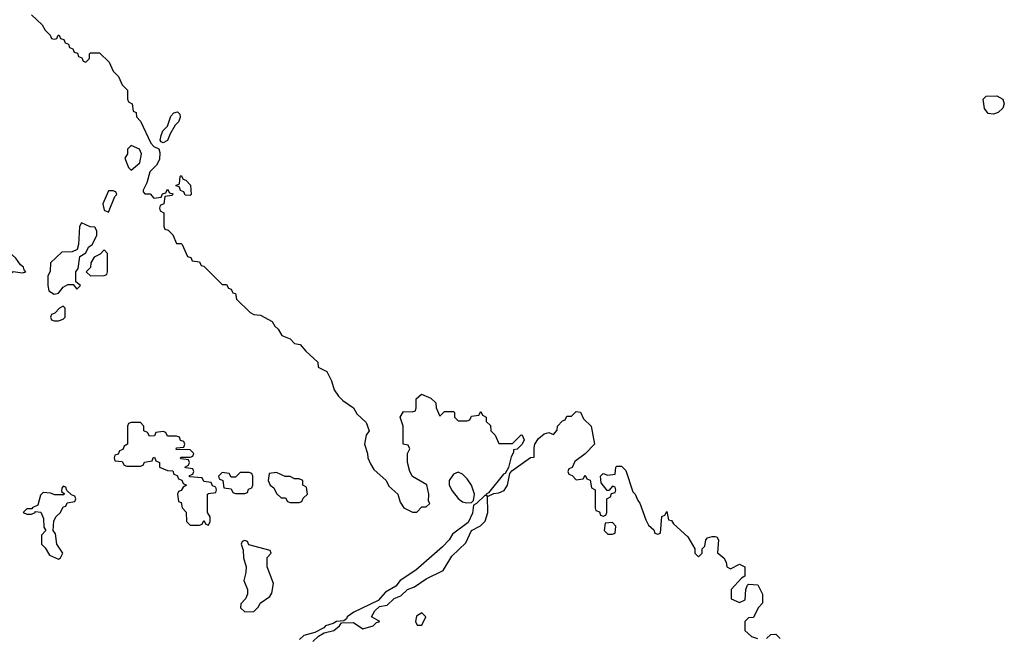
# Model space of a CAD drawing. Header units: inches. Extents: x 2601682 to 2755810, y 449311 to 584050.
# Tile 348 of 505: x 2685178 to 2689517, y 523800 to 526520. Entities that reach past the tile are written whole.
import ezdxf

# ---------------------------------------------------------------- set-up
doc = ezdxf.new("R2010")
doc.units = ezdxf.units.IN
doc.header["$MEASUREMENT"] = 0
doc.layers.add('C6582', color=7, linetype='Continuous')

msp = doc.modelspace()

# ---------------------------------------------------------------- linework, layer by layer
at = {"layer": 'C6582', "color": 2, "elevation": 6}
for points in [[(2685230, 526542), (2685278, 526498), (2685290, 526474), (2685312.7, 526452.7), (2685318, 526438), (2685330, 526434), (2685342, 526438), (2685347.3, 526452.7), (2685352.7, 526452.7), (2685358, 526438), (2685372.7, 526432.7), (2685378, 526418), (2685392.7, 526412.7), (2685398, 526398), (2685412.7, 526392.7), (2685418, 526378), (2685432.7, 526372.7), (2685438, 526358), (2685452.7, 526352.7), (2685458, 526338), (2685470, 526334), (2685486, 526350), (2685486, 526370), (2685490, 526374), (2685530, 526374), (2685572.7, 526332.7), (2685590, 526294), (2685614, 526270), (2685630, 526234), (2685654, 526210), (2685654, 526170), (2685658, 526158), (2685674, 526150), (2685678, 526118), (2685691.6, 526111.6), (2685692.7, 526092.7), (2685710, 526074), (2685756.9, 525976.9), (2685770, 525962), (2685792, 525952), (2685796, 525936), (2685794.8, 525905.2), (2685781, 525879), (2685752, 525850), (2685738.8, 525801.2), (2685722, 525770), (2685722, 525762), (2685730, 525754), (2685752.7, 525752.7), (2685770, 525734), (2685802, 525738), (2685807.3, 525752.7), (2685822, 525758), (2685830, 525774), (2685838, 525758), (2685852.7, 525752.7), (2685850, 525746), (2685818, 525742), (2685814, 525710), (2685798, 525702), (2685794, 525690), (2685798, 525678), (2685814, 525670), (2685814, 525610), (2685818, 525598), (2685832.7, 525592.7), (2685852.7, 525572.7), (2685870, 525534), (2685890, 525534), (2685894, 525530), (2685918, 525478), (2685932.7, 525472.7), (2685938, 525458), (2685970, 525454), (2685978, 525438), (2685990, 525434), (2686070, 525354), (2686090, 525354), (2686098, 525338), (2686110, 525334), (2686118, 525318), (2686130, 525314), (2686134, 525290), (2686194, 525230), (2686210, 525222), (2686239.6, 525219.6), (2686290.9, 525190.9), (2686302, 525170), (2686316.9, 525156.9), (2686334, 525130), (2686370, 525114), (2686390, 525094), (2686414, 525090), (2686439.6, 525059.6), (2686492, 525012), (2686494, 524990), (2686531.3, 524971.3), (2686552, 524930), (2686564.7, 524890), (2686582.8, 524862.8), (2686602.8, 524842.8), (2686650, 524811.3), (2686664, 524784), (2686705.4, 524745.4), (2686718, 524710), (2686704.7, 524690), (2686698, 524650), (2686711.3, 524610), (2686712, 524590), (2686723.6, 524563.6), (2686739.6, 524539.6), (2686794, 524490), (2686805.4, 524465.4), (2686844.7, 524430), (2686855.3, 524395.3), (2686871.3, 524370), (2686910, 524351), (2686928.7, 524351.3), (2686950, 524374), (2686970, 524374), (2686986, 524390), (2686980.2, 524400.2), (2686980.9, 524430), (2686972.1, 524472.1), (2686909, 524509), (2686898, 524530), (2686888, 524570), (2686888, 524610), (2686898, 524630), (2686890, 524646), (2686868, 524650), (2686868.7, 524730), (2686855.3, 524770), (2686870, 524794), (2686907.3, 524792.7), (2686922, 524798), (2686926, 524810), (2686926, 524850), (2686948.4, 524871.6), (2686990, 524854), (2687012.7, 524832.7), (2687014, 524810), (2687030, 524774), (2687050, 524794), (2687090, 524794), (2687094, 524790), (2687094, 524770), (2687110, 524754), (2687150, 524754), (2687162, 524758), (2687170, 524774), (2687202, 524778), (2687210, 524794), (2687218, 524778), (2687234, 524770), (2687234, 524750), (2687252.7, 524732.7), (2687254, 524710), (2687274, 524690), (2687290, 524654), (2687350, 524654), (2687388.7, 524691.3), (2687392, 524690), (2687402, 524670), (2687392, 524650), (2687370, 524628), (2687354, 524626), (2687354, 524614), (2687344.7, 524595.3), (2687332.7, 524547.3), (2687318, 524522), (2687310, 524518), (2687243.6, 524436.4), (2687234, 524430), (2687238, 524422), (2687230, 524426), (2687191.1, 524388.9), (2687178, 524382), (2687173.7, 524346.3), (2687154.4, 524305.6), (2687086, 524254), (2687070.5, 524229.5), (2687041.1, 524198.9), (2686924.4, 524095.6), (2686854.8, 524050), (2686835.5, 524024.5), (2686790, 523999), (2686758, 523962), (2686651.3, 523910), (2686621, 523890), (2686618.8, 523881.2), (2686606.8, 523873.2), (2686574, 523870), (2686559.9, 523860.1), (2686526, 523850), (2686518.5, 523841.5), (2686478.8, 523821.2), (2686430, 523808), (2686412, 523790)], [(2686470, 523782), (2686495.1, 523804.9), (2686520.1, 523819.9), (2686562, 523830), (2686588, 523850), (2686596.4, 523863.6), (2686650, 523864.7), (2686690, 523838), (2686735.3, 523850), (2686750, 523864.7), (2686766, 523870), (2686728.7, 523890), (2686743.1, 523916.9), (2686764, 523936), (2686798, 523942), (2686829, 523971), (2686858, 523982), (2686888, 524010), (2686918, 524022), (2686970, 524058), (2687045.2, 524094.8), (2687082.5, 524157.5), (2687144, 524216), (2687168.9, 524271.1), (2687208.9, 524291.1), (2687228.9, 524311.1), (2687242, 524350), (2687240.4, 524419.6), (2687267.3, 524432.7), (2687290, 524436), (2687314, 524446), (2687328.7, 524470), (2687338, 524522), (2687347.3, 524532.7), (2687430, 524592), (2687446, 524594), (2687445.2, 524634.8), (2687449, 524651), (2687464.1, 524675.9), (2687490, 524696), (2687510, 524702), (2687530, 524694), (2687547.3, 524712.7), (2687548, 524730), (2687570, 524754), (2687582, 524758), (2687590, 524774), (2687610, 524774), (2687630, 524794), (2687650, 524791.3), (2687662.8, 524762.8), (2687696, 524730), (2687711, 524650), (2687670, 524608), (2687625.4, 524574.6), (2687612.7, 524547.3), (2687598, 524542), (2687594, 524530), (2687598, 524518), (2687612.7, 524512.7), (2687630, 524494), (2687662, 524498), (2687670, 524514), (2687678, 524498), (2687692.7, 524492.7), (2687698, 524458), (2687714, 524450), (2687714, 524370), (2687718, 524358), (2687732.7, 524352.7), (2687738, 524338), (2687750, 524334), (2687762, 524338), (2687766, 524350), (2687766, 524410), (2687782, 524418), (2687786, 524434), (2687802, 524438), (2687806, 524450), (2687802, 524462), (2687790, 524466), (2687774, 524446), (2687767.3, 524447.3), (2687740.4, 524480.4), (2687738, 524510), (2687750, 524522), (2687770, 524514), (2687802, 524518), (2687806, 524550), (2687810, 524554), (2687830, 524554), (2687850, 524534), (2687881, 524441), (2687890.9, 524430.9), (2687902, 524402), (2687911, 524391), (2687938, 524318), (2687950, 524294), (2687972.7, 524272.7), (2687978, 524258), (2687990, 524254), (2688002, 524258), (2688008.4, 524331.6), (2688022, 524338), (2688030, 524354), (2688038, 524318), (2688050, 524314), (2688059.6, 524299.6), (2688122, 524242), (2688154, 524190), (2688154, 524170), (2688170, 524154), (2688186, 524170), (2688186, 524190), (2688198, 524202), (2688202, 524230), (2688210, 524238), (2688230, 524244.7), (2688243.6, 524243.6), (2688250, 524242), (2688258, 524230), (2688252.7, 524172.7), (2688282, 524150), (2688291.6, 524131.6), (2688294, 524110), (2688310, 524102), (2688350, 524122), (2688374, 524110), (2688374, 524070), (2688359.6, 524060.4), (2688314, 524010), (2688314, 523970), (2688350, 523954), (2688375.3, 523964.7), (2688378, 524010), (2688386, 524030), (2688390, 524034), (2688431.6, 524031.6), (2688452, 523990), (2688452, 523950), (2688432, 523930), (2688412.7, 523887.3), (2688390, 523886), (2688374, 523870), (2688374, 523830), (2688403.6, 523803.6), (2688430, 523794)], [(2688470, 523794), (2688488.4, 523811.6), (2688510, 523814), (2688530, 523794)]]:
    msp.add_lwpolyline(points, dxfattribs=at)
for points in [[(2689470, 526103.7), (2689446.8, 526106.8), (2689429.5, 526129.5), (2689424, 526170), (2689437.2, 526182.8), (2689484.4, 526184.4), (2689510.8, 526170), (2689517.3, 526150), (2689511, 526130), (2689490, 526112)], [(2685810, 525978), (2685802, 525982), (2685798, 525990), (2685802, 526010), (2685809.4, 526030.6), (2685829.1, 526050.9), (2685844, 526096), (2685858, 526110), (2685874.4, 526114.4), (2685884.7, 526104.7), (2685886, 526090), (2685878.8, 526070), (2685864, 526056), (2685842, 526018), (2685830, 525988)], [(2685670, 525966), (2685654, 525950), (2685654, 525930), (2685642, 525910), (2685658, 525870), (2685670, 525858), (2685708, 525890), (2685715.3, 525930), (2685706, 525950)], [(2685930, 525746), (2685907.3, 525747.3), (2685902, 525762), (2685887.3, 525767.3), (2685882, 525782), (2685866, 525790), (2685882, 525798), (2685886, 525830), (2685890, 525834), (2685898, 525818), (2685910, 525814), (2685931.6, 525791.6), (2685934, 525750)], [(2685590, 525766), (2685570, 525766), (2685544.7, 525710), (2685550, 525682), (2685570, 525672), (2685598, 525742), (2685606, 525750), (2685602, 525762)], [(2685450, 525626), (2685442, 525610), (2685438, 525530), (2685432, 525508), (2685410, 525498), (2685363.6, 525496.4), (2685314, 525450), (2685312.7, 525412.7), (2685302, 525390), (2685302, 525350), (2685306.8, 525326.8), (2685330, 525311.3), (2685350, 525316), (2685370, 525342), (2685390, 525354), (2685414, 525354), (2685430, 525334), (2685446, 525350), (2685426, 525366), (2685426, 525410), (2685435.3, 525424.7), (2685443.1, 525476.9), (2685470, 525494), (2685481.2, 525518.8), (2685498, 525530), (2685518, 525570), (2685518, 525590), (2685510, 525606), (2685488.4, 525608.4)], [(2685110, 525508), (2685072.7, 525507.3), (2685054, 525490), (2685064.7, 525484.7), (2685080.7, 525460.7), (2685110, 525402), (2685130, 525398), (2685150, 525411.3), (2685190, 525404.7), (2685206, 525410), (2685198, 525418), (2685195.3, 525430), (2685181.2, 525441.2), (2685162, 525470), (2685130, 525498)], [(2685550, 525506), (2685532.7, 525487.3), (2685506, 525474), (2685491.3, 525450), (2685491.1, 525428.9), (2685472, 525410), (2685490, 525392), (2685550, 525394), (2685562, 525398), (2685566, 525410), (2685566, 525490)], [(2685370, 525258), (2685354, 525250), (2685332.7, 525227.3), (2685318, 525222), (2685314, 525210), (2685318, 525198), (2685330, 525194), (2685350, 525194), (2685370, 525202), (2685378, 525210), (2685378, 525250)], [(2685710, 524746), (2685670, 524746), (2685658, 524742), (2685654, 524730), (2685654, 524650), (2685638, 524642), (2685632.7, 524627.3), (2685618, 524622), (2685612.7, 524607.3), (2685598, 524602), (2685594, 524590), (2685598, 524578), (2685630, 524574), (2685638, 524558), (2685650, 524554), (2685710, 524554), (2685722, 524558), (2685728.4, 524571.6), (2685762, 524578), (2685766, 524590), (2685772.7, 524592.7), (2685778, 524578), (2685794, 524570), (2685794, 524550), (2685830, 524534), (2685852.7, 524532.7), (2685858, 524518), (2685872.7, 524512.7), (2685878, 524498), (2685892.7, 524492.7), (2685898, 524478), (2685914, 524470), (2685898, 524462), (2685890, 524446), (2685878, 524442), (2685874, 524430), (2685878, 524398), (2685890, 524394), (2685894, 524370), (2685911.6, 524351.6), (2685914, 524310), (2685930, 524294), (2685970, 524294), (2685982, 524298), (2685990, 524314), (2685998, 524298), (2686010, 524294), (2686018, 524310), (2686018, 524330), (2686006, 524350), (2686006, 524430), (2686010, 524434), (2686042, 524438), (2686046, 524450), (2686042, 524462), (2686027.3, 524467.3), (2686022, 524482), (2685990, 524486), (2685982, 524502), (2685927.3, 524507.3), (2685927.3, 524512.7), (2685942, 524518), (2685946, 524530), (2685942, 524542), (2685910, 524546), (2685906, 524550), (2685922, 524558), (2685926, 524570), (2685922, 524582), (2685890, 524586), (2685886, 524590), (2685890, 524594), (2685930, 524594), (2685942, 524598), (2685946, 524610), (2685930, 524626), (2685867.3, 524627.3), (2685870, 524634), (2685902, 524638), (2685906, 524650), (2685902, 524662), (2685887.3, 524667.3), (2685882, 524682), (2685870, 524686), (2685830, 524686), (2685822, 524702), (2685810, 524706), (2685778, 524702), (2685772.7, 524687.3), (2685750, 524686), (2685742, 524702), (2685726, 524710), (2685726, 524730)], [(2686190, 524526), (2686150, 524526), (2686130, 524506), (2686110, 524506), (2686102, 524522), (2686070, 524526), (2686054, 524510), (2686058, 524498), (2686074, 524490), (2686078, 524458), (2686110, 524454), (2686118, 524438), (2686130, 524434), (2686170, 524434), (2686182, 524438), (2686187.3, 524452.7), (2686202, 524458), (2686206, 524470), (2686206, 524510), (2686202, 524522)], [(2686310, 524526), (2686278, 524522), (2686274, 524490), (2686282, 524470), (2686298, 524458), (2686310, 524434), (2686330, 524414), (2686350, 524414), (2686358, 524398), (2686370, 524394), (2686410, 524394), (2686422, 524398), (2686427.3, 524412.7), (2686446, 524430), (2686442, 524462), (2686426, 524470), (2686426, 524490), (2686410, 524498), (2686390, 524498), (2686370, 524508), (2686348.4, 524508.4)], [(2687110, 524528), (2687090, 524518), (2687071.3, 524490), (2687071.3, 524470), (2687084.5, 524444.5), (2687110, 524411.3), (2687130, 524396), (2687148, 524392), (2687170, 524394), (2687178, 524402), (2687182, 524430), (2687168.7, 524470), (2687150, 524498), (2687130, 524518)], [(2685370, 524466), (2685363.6, 524456.4), (2685362, 524442), (2685374, 524434), (2685372.7, 524427.3), (2685332.7, 524427.3), (2685314.6, 524434.6), (2685282, 524438), (2685270, 524426), (2685258, 524382), (2685234, 524370), (2685234, 524366), (2685210, 524366), (2685194, 524350), (2685210, 524342), (2685230, 524342), (2685246, 524350), (2685246, 524354), (2685271.1, 524351.1), (2685283.6, 524323.6), (2685284.7, 524284.7), (2685294, 524270), (2685274, 524250), (2685274, 524210), (2685290, 524194), (2685310, 524162), (2685350, 524144.7), (2685358, 524150), (2685368, 524170), (2685342, 524210), (2685336.4, 524256.4), (2685326, 524270), (2685328.4, 524311.6), (2685338, 524330), (2685358, 524350), (2685370, 524374), (2685382, 524378), (2685387.3, 524392.7), (2685422, 524398), (2685426, 524410), (2685422, 524422), (2685407.3, 524427.3), (2685386, 524446), (2685382, 524462)], [(2687790, 524306), (2687758, 524302), (2687754, 524270), (2687770, 524254), (2687790, 524254), (2687802, 524258), (2687806, 524290)], [(2686170, 524226), (2686158, 524222), (2686154, 524210), (2686163.6, 524183.6), (2686164.7, 524150), (2686176, 524110), (2686175.3, 524084.7), (2686166, 524050), (2686182, 524010), (2686182, 523990), (2686174, 523970), (2686152.7, 523947.3), (2686152, 523930), (2686170, 523912), (2686210, 523914), (2686230, 523934), (2686238, 523950), (2686280.2, 523979.8), (2686290, 523994), (2686296.5, 524036.5), (2686268.9, 524111.1), (2686268.7, 524151.3), (2686286, 524170), (2686282, 524182), (2686188, 524208), (2686182, 524222)], [(2686950, 523908), (2686926.4, 523893.6), (2686922, 523870), (2686930, 523854), (2686950, 523854), (2686968, 523890)]]:
    msp.add_lwpolyline(points, close=True, dxfattribs=at)

doc.saveas('drawing.dxf')
